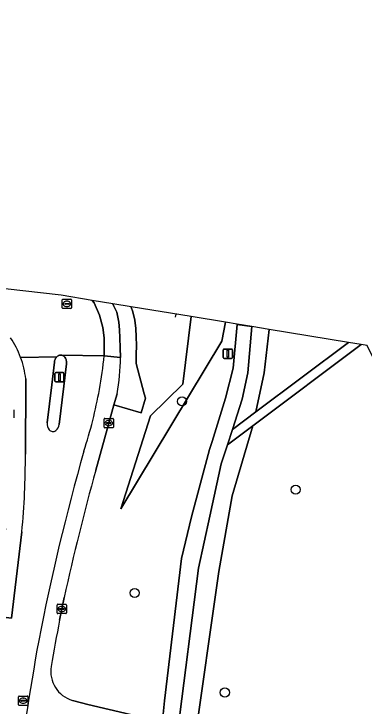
# Model space of a CAD drawing. Extents: x 162082 to 163401, y 388089 to 388636.
# Drawn here: x 163170.6 to 163208.1, y 388479.6 to 388553.8 of the extents above; entities that cross this region are included whole.
import ezdxf

# ---------------------------------------------------------------- set-up
doc = ezdxf.new("R2010")
doc.units = 0
for name, color, linetype in [('IMGEO_Boom', 7, 'Continuous'), ('IMGEO_Grasland_overig', 7, 'Continuous'), ('IMGEO_Groenvoorziening', 7, 'Continuous'), ('IMGEO_Hek', 7, 'Continuous'), ('IMGEO_Kolk', 7, 'Continuous'), ('IMGEO_Lichtmast', 7, 'Continuous'), ('IMGEO_Rijbaan_lokaal_gesloten', 7, 'Continuous'), ('IMGEO_Rioolput', 7, 'Continuous'), ('IMGEO_Verkeersbordpaal', 7, 'Continuous'), ('IMGEO_Verkeerseiland_open', 7, 'Continuous'), ('IMGEO_Voetpad_open', 7, 'Continuous')]:
    doc.layers.add(name, color=color, linetype=linetype)

msp = doc.modelspace()

# ---------------------------------------------------------------- linework, layer by layer
at = {"layer": 'IMGEO_Boom'}
for centre in [(163188.617, 388512.3), (163200.804, 388502.837), (163183.539, 388491.767), (163193.204, 388481.09)]:
    msp.add_circle(centre, 0.489, dxfattribs=at)
at = {"layer": 'IMGEO_Grasland_overig'}
msp.add_lwpolyline([(163207.838, 388518.397), (163206.456, 388518.624), (163196.542, 388511.186), (163194.025, 388509.298), (163193.483, 388507.626), (163196.219, 388509.679), (163207.838, 388518.397)], close=True, dxfattribs=at)
at = {"layer": 'IMGEO_Groenvoorziening'}
for points in [[(163193.275, 388520.783), (163193.275, 388520.783), (163192.873, 388518.748), (163182.059, 388500.784), (163185.252, 388510.736), (163188.709, 388514.134), (163189.583, 388521.388), (163189.583, 388521.388), (163183.156, 388522.441), (163183.175, 388522.397), (163183.34, 388521.908), (163183.553, 388521.012), (163183.674, 388520.101), (163183.708, 388519.215), (163183.72, 388518.3), (163183.715, 388517.312), (163183.704, 388516.359), (163184.57, 388513.125), (163184.694, 388512.663), (163184.249, 388511.08), (163181.313, 388511.928), (163180.757, 388509.977), (163179.372, 388504.917)], [(163176.872, 388480.246), (163177.828, 388479.97), (163178.508, 388479.81), (163185.378, 388478.196), (163186.584, 388478.783), (163186.751, 388480.182), (163188.573, 388495.449), (163189.646, 388499.915), (163191.569, 388507.13), (163191.839, 388507.996), (163193.289, 388512.647), (163194.083, 388515.853), (163194.519, 388520.542), (163194.522, 388520.579), (163193.275, 388520.783)], [(163175.985, 388491.259), (163175.724, 388490.045), (163175.49, 388488.836)]]:
    msp.add_lwpolyline(points, dxfattribs=at)
for points in [[(163193.275, 388520.783), (163189.583, 388521.388), (163189.583, 388521.388), (163188.709, 388514.134), (163185.252, 388510.736), (163182.059, 388500.784), (163192.873, 388518.748), (163193.275, 388520.783)], [(163196.101, 388520.32), (163196.101, 388520.32), (163195.683, 388515.357), (163195.082, 388512.556), (163194.025, 388509.298), (163196.542, 388511.186), (163197.435, 388515.357), (163197.971, 388520.014)], [(163197.971, 388520.014), (163197.435, 388515.357), (163196.542, 388511.186), (163206.456, 388518.624)], [(163208.451, 388518.297), (163207.838, 388518.397), (163207.838, 388518.397), (163196.219, 388509.679), (163193.99, 388502.178), (163192.571, 388494.067), (163189.866, 388475.276), (163196.483, 388472.489), (163197.795, 388472.01), (163207.942, 388469.546), (163219.252, 388467.976), (163220.337, 388468.36), (163221.55, 388481.304), (163217.118, 388484.466), (163216.258, 388486.846), (163218.241, 388488.962), (163220.842, 388490.342), (163218.562, 388496.422), (163215.481, 388504.209)], [(163189.866, 388475.276), (163192.571, 388494.067), (163193.99, 388502.178), (163196.219, 388509.679), (163193.483, 388507.626), (163192.824, 388505.595), (163191.599, 388500), (163190.375, 388494.414), (163188.119, 388476.753), (163188.041, 388476.045)]]:
    msp.add_lwpolyline(points, close=True, dxfattribs=at)
for centre, radius, start, end in [((163396.72, 388443.769), 225.786, 164.28667, 167.8581), ((163309.901, 388461.668), 137.129, 168.5729, 170.67478), ((163177.796, 388483.366), 3.255, 170.77831, 253.49793)]:
    msp.add_arc(centre, radius, start, end, dxfattribs=at)
at = {"layer": 'IMGEO_Hek'}
msp.add_lwpolyline([(163187.935, 388521.658), (163187.886, 388521.335)], dxfattribs=at)
at = {"layer": 'IMGEO_Kolk'}
for p, q in [((163170.583, 388511.38), (163170.583, 388510.528)), ((163180.256, 388509.551), (163180.256, 388510.403)), ((163180.331, 388510.477), (163181.183, 388510.477)), ((163181.257, 388510.403), (163181.257, 388509.551)), ((163180.515, 388509.971), (163180.515, 388509.983)), ((163180.953, 388509.934), (163180.555, 388509.934)), ((163180.558, 388510.02), (163180.956, 388510.02)), ((163180.767, 388509.697), (163180.742, 388509.697)), ((163180.744, 388510.257), (163180.769, 388510.257)), ((163180.999, 388509.983), (163180.999, 388509.971)), ((163181.183, 388509.477), (163180.331, 388509.477)), ((163175.223, 388489.619), (163175.223, 388490.471)), ((163175.298, 388490.545), (163176.15, 388490.545)), ((163176.224, 388490.471), (163176.224, 388489.619)), ((163175.482, 388490.039), (163175.482, 388490.051)), ((163175.92, 388490.002), (163175.522, 388490.002)), ((163175.525, 388490.088), (163175.923, 388490.088)), ((163175.734, 388489.765), (163175.709, 388489.765)), ((163175.711, 388490.325), (163175.736, 388490.325)), ((163175.966, 388490.051), (163175.966, 388490.039)), ((163176.15, 388489.545), (163175.298, 388489.545))]:
    msp.add_line(p, q, dxfattribs=at)
for points in [[(163170.583, 388511.38), (163170.583, 388510.528)], [(163180.256, 388509.551), (163180.256, 388510.403)], [(163180.331, 388510.477), (163181.183, 388510.477)], [(163181.257, 388510.403), (163181.257, 388509.551)], [(163181.183, 388509.477), (163180.331, 388509.477)], [(163175.223, 388489.619), (163175.223, 388490.471)], [(163175.298, 388490.545), (163176.15, 388490.545)], [(163176.224, 388490.471), (163176.224, 388489.619)], [(163176.15, 388489.545), (163175.298, 388489.545)]]:
    msp.add_lwpolyline(points, dxfattribs=at)
for centre, radius, start, end in [((163180.333, 388510.401), 0.0765, 91.55205, 178.44795), ((163180.333, 388510.401), 0.0765, 91.55205, 178.44795), ((163181.181, 388510.401), 0.0765, 1.55205, 88.44795), ((163181.181, 388510.401), 0.0765, 1.55205, 88.44795), ((163180.555, 388509.98), 0.0403, 85.87752, 175.75265), ((163180.552, 388509.97), 0.0366, 178.93798, 274.71019), ((163180.956, 388509.977), 0.043, 264.86636, 352.45326), ((163180.96, 388509.982), 0.0386, 1.73085, 96.63898), ((163180.333, 388509.553), 0.0765, 181.55205, 268.44795), ((163180.333, 388509.553), 0.0765, 181.55205, 268.44795), ((163181.181, 388509.553), 0.0765, 271.55205, 358.44795), ((163181.181, 388509.553), 0.0765, 271.55205, 358.44795), ((163175.3, 388490.469), 0.0765, 91.55205, 178.44795), ((163175.3, 388490.469), 0.0765, 91.55205, 178.44795), ((163176.148, 388490.469), 0.0765, 1.55205, 88.44795), ((163176.148, 388490.469), 0.0765, 1.55205, 88.44795), ((163175.3, 388489.621), 0.0765, 181.55205, 268.44795), ((163175.3, 388489.621), 0.0765, 181.55205, 268.44795), ((163175.522, 388490.048), 0.0403, 85.87752, 175.75265), ((163175.519, 388490.038), 0.0366, 178.93798, 274.71019), ((163175.923, 388490.045), 0.043, 264.86636, 352.45326), ((163175.927, 388490.05), 0.0386, 1.73085, 96.63898), ((163176.148, 388489.621), 0.0765, 271.55205, 358.44795), ((163176.148, 388489.621), 0.0765, 271.55205, 358.44795)]:
    msp.add_arc(centre, radius, start, end, dxfattribs=at)
for centre, major_axis, ratio, start_param, end_param in [((163180.743, 388509.977), (-0.387, 0.002), 0.722429, 4.712389, 7.853982), ((163180.768, 388509.977), (-0.39, 0.002), 0.717154, 1.570796, 4.712389), ((163175.71, 388490.045), (-0.387, 0.002), 0.722429, 4.712389, 7.853982), ((163175.735, 388490.045), (-0.39, 0.002), 0.717154, 1.570796, 4.712389)]:
    msp.add_ellipse(centre, major_axis=major_axis, ratio=ratio, start_param=start_param, end_param=end_param, dxfattribs=at)
at = {"layer": 'IMGEO_Lichtmast'}
for p, q in [((163174.97, 388514.486), (163174.97, 388515.286)), ((163174.97, 388515.286), (163174.97, 388514.486)), ((163175.07, 388515.386), (163175.86, 388515.386)), ((163175.86, 388515.386), (163175.07, 388515.386)), ((163175.96, 388515.286), (163175.96, 388514.486)), ((163175.96, 388514.486), (163175.96, 388515.286)), ((163175.86, 388514.386), (163175.07, 388514.386)), ((163175.07, 388514.386), (163175.86, 388514.386))]:
    msp.add_line(p, q, dxfattribs=at)
msp.add_lwpolyline([(163175.39, 388515.261), (163175.54, 388515.261), (163175.54, 388514.511), (163175.39, 388514.511), (163175.39, 388515.261)], dxfattribs=at)
for centre, start, end in [((163175.07, 388515.286), 90, 180), ((163175.07, 388515.286), 90, 180), ((163175.86, 388515.286), 0, 90), ((163175.86, 388515.286), 360, 90), ((163175.07, 388514.486), 180, 270), ((163175.07, 388514.486), 180, 270), ((163175.86, 388514.486), 270, 0), ((163175.86, 388514.486), 270, 0)]:
    msp.add_arc(centre, 0.1, start, end, dxfattribs=at)
at = {"layer": 'IMGEO_Rijbaan_lokaal_gesloten'}
for points in [[(163178.982, 388523.125), (163175.64, 388523.673), (162908.848, 388553.848), (162908.609, 388551.708), (162949.636, 388547.042), (162964.238, 388545.381), (162989.572, 388542.5), (163000.195, 388541.342), (163031.254, 388538.019), (163031.947, 388537.937), (163069.626, 388533.478), (163131.386, 388526.936), (163144.801, 388525.515), (163163.528, 388523.377)], [(163171.308, 388517.019), (163175.208, 388517.089), (163175.266, 388517.138), (163175.327, 388517.181), (163175.372, 388517.207), (163175.416, 388517.226), (163175.461, 388517.242), (163175.507, 388517.254), (163175.555, 388517.261), (163175.602, 388517.264), (163175.65, 388517.263), (163180.28, 388517.199), (163180.285, 388519.128), (163180.117, 388520.221), (163179.773, 388521.542), (163179.183, 388522.851), (163178.982, 388523.125)], [(163190.375, 388494.414), (163191.599, 388500), (163192.824, 388505.595), (163193.483, 388507.626), (163194.025, 388509.298), (163195.082, 388512.556), (163195.683, 388515.357), (163196.101, 388520.32), (163194.519, 388520.542), (163194.083, 388515.853), (163193.289, 388512.647), (163191.839, 388507.996), (163191.569, 388507.13), (163189.646, 388499.915), (163188.573, 388495.449), (163186.751, 388480.182), (163186.584, 388478.783), (163185.378, 388478.196), (163178.508, 388479.81), (163177.828, 388479.97), (163176.872, 388480.246)], [(163196.101, 388520.32), (163194.522, 388520.579), (163194.519, 388520.542), (163196.101, 388520.32), (163196.101, 388520.32)], [(163174.148, 388510.002), (163174.643, 388514.068), (163174.94, 388516.504), (163174.944, 388516.564), (163174.956, 388516.638), (163174.974, 388516.711), (163174.998, 388516.782), (163175.029, 388516.851), (163175.066, 388516.916), (163175.108, 388516.978), (163175.156, 388517.036), (163175.208, 388517.089), (163171.308, 388517.019)], [(163180.28, 388517.199), (163175.65, 388517.263), (163175.698, 388517.258), (163175.744, 388517.248), (163175.79, 388517.234), (163175.834, 388517.216), (163175.877, 388517.195), (163175.917, 388517.169), (163175.955, 388517.14), (163175.991, 388517.108), (163176.023, 388517.073), (163176.056, 388517.028), (163176.105, 388516.95), (163176.147, 388516.868), (163176.182, 388516.782), (163176.208, 388516.694), (163176.227, 388516.603), (163176.238, 388516.512), (163176.24, 388516.419), (163176.234, 388516.327), (163175.947, 388513.944), (163175.451, 388509.834)], [(163182.015, 388517.012), (163180.28, 388517.199)], [(163171.824, 388506.633), (163171.882, 388514.329), (163171.855, 388514.711)], [(163171.855, 388514.711), (163171.882, 388514.329), (163171.824, 388506.633)], [(163179.372, 388504.917), (163180.757, 388509.977), (163181.313, 388511.928), (163181.651, 388513.115)], [(163169.674, 388498.665), (163168.838, 388491.504), (163168.591, 388489.272), (163170.337, 388489.058), (163171.444, 388498.312)], [(163171.444, 388498.312), (163170.337, 388489.058), (163168.591, 388489.272)], [(163176.629, 388478.551), (163177.596, 388478.343), (163178.359, 388478.135), (163185.228, 388476.264), (163186.188, 388475.303), (163186.015, 388473.76), (163179.191, 388412.653), (163180.826, 388412.593), (163187.942, 388475.157), (163188.041, 388476.045), (163188.119, 388476.753), (163190.375, 388494.414)], [(163175.49, 388488.836), (163175.724, 388490.045), (163175.985, 388491.259)]]:
    msp.add_lwpolyline(points, dxfattribs=at)
msp.add_lwpolyline([(163181.189, 388522.764), (163178.982, 388523.125), (163179.183, 388522.851), (163179.773, 388521.542), (163180.117, 388520.221), (163180.285, 388519.128), (163180.28, 388517.199), (163182.015, 388517.012), (163181.999, 388518.057), (163181.935, 388519.099), (163181.909, 388519.955), (163181.823, 388520.795), (163181.614, 388521.866), (163181.285, 388522.594)], close=True, dxfattribs=at)
for centre, radius, start, end in [((163162.026, 388513.598), 9.892, 20.23116, 34.00096), ((163162.026, 388513.598), 9.892, 20.23116, 34.00096), ((163129.678, 388522.642), 50.894, 349.74593, 353.86082), ((163129.678, 388522.642), 50.894, 349.74593, 353.86082), ((163162.021, 388513.599), 9.897, 6.45068, 20.21571), ((163162.021, 388513.599), 9.897, 6.45068, 20.21571), ((163159.166, 388517.181), 22.849, 349.7505, 359.57702), ((163130.169, 388522.546), 50.394, 342.00272, 349.75343), ((163130.169, 388522.546), 50.394, 342.00272, 349.75343), ((163175.033, 388509.876), 0.894, 171.91211, 222.88481), ((163174.51, 388509.943), 0.947, 306.2372, 353.39144), ((163174.766, 388509.549), 0.479, 215.94278, 309.39975), ((163416.254, 388439.372), 247.566, 164.15279, 168.98826), ((163416.254, 388439.372), 247.566, 164.15279, 168.98826), ((163085.29, 388506.416), 86.534, 354.62658, 0.14394), ((163085.29, 388506.416), 86.534, 354.62658, 0.14394), ((163396.72, 388443.769), 225.786, 164.28667, 167.8581), ((163309.901, 388461.668), 137.129, 168.5729, 170.67478), ((163473.638, 388432.78), 305.186, 169.83121, 172.96607), ((163473.638, 388432.78), 305.186, 169.83121, 172.96607), ((163177.796, 388483.366), 3.255, 170.77831, 253.49793)]:
    msp.add_arc(centre, radius, start, end, dxfattribs=at)
at = {"layer": 'IMGEO_Rioolput'}
for p, q in [((163175.774, 388522.333), (163175.774, 388523.185)), ((163175.849, 388523.259), (163176.701, 388523.259)), ((163176.262, 388523.039), (163176.287, 388523.039)), ((163176.775, 388523.185), (163176.775, 388522.333)), ((163176.033, 388522.753), (163176.033, 388522.765)), ((163176.471, 388522.716), (163176.073, 388522.716)), ((163176.076, 388522.802), (163176.474, 388522.802)), ((163176.285, 388522.479), (163176.26, 388522.479)), ((163176.517, 388522.765), (163176.517, 388522.753)), ((163176.701, 388522.259), (163175.849, 388522.259)), ((163171.163, 388480.71), (163172.015, 388480.71)), ((163171.088, 388479.784), (163171.088, 388480.636)), ((163171.347, 388480.204), (163171.347, 388480.216)), ((163171.785, 388480.167), (163171.387, 388480.167)), ((163171.39, 388480.253), (163171.788, 388480.253)), ((163171.576, 388480.49), (163171.601, 388480.49)), ((163171.831, 388480.216), (163171.831, 388480.204)), ((163172.089, 388480.636), (163172.089, 388479.784)), ((163172.015, 388479.71), (163171.163, 388479.71)), ((163171.599, 388479.93), (163171.574, 388479.93))]:
    msp.add_line(p, q, dxfattribs=at)
for points in [[(163175.774, 388522.333), (163175.774, 388523.185)], [(163175.849, 388523.259), (163176.701, 388523.259)], [(163176.775, 388523.185), (163176.775, 388522.333)], [(163176.701, 388522.259), (163175.849, 388522.259)], [(163171.163, 388480.71), (163172.015, 388480.71)], [(163171.088, 388479.784), (163171.088, 388480.636)], [(163172.089, 388480.636), (163172.089, 388479.784)], [(163172.015, 388479.71), (163171.163, 388479.71)]]:
    msp.add_lwpolyline(points, dxfattribs=at)
for centre, radius, start, end in [((163175.851, 388523.183), 0.0765, 91.55205, 178.44795), ((163175.851, 388523.183), 0.0765, 91.55205, 178.44795), ((163176.699, 388523.183), 0.0765, 1.55205, 88.44795), ((163176.699, 388523.183), 0.0765, 1.55205, 88.44795), ((163175.851, 388522.335), 0.0765, 181.55205, 268.44795), ((163175.851, 388522.335), 0.0765, 181.55205, 268.44795), ((163176.073, 388522.762), 0.0403, 85.87752, 175.75265), ((163176.07, 388522.752), 0.0366, 178.93798, 274.71019), ((163176.474, 388522.759), 0.043, 264.86636, 352.45326), ((163176.478, 388522.764), 0.0386, 1.73085, 96.63898), ((163176.699, 388522.335), 0.0765, 271.55205, 358.44795), ((163176.699, 388522.335), 0.0765, 271.55205, 358.44795), ((163171.165, 388480.634), 0.0765, 91.55205, 178.44795), ((163171.165, 388480.634), 0.0765, 91.55205, 178.44795), ((163172.013, 388480.634), 0.0765, 1.55205, 88.44795), ((163172.013, 388480.634), 0.0765, 1.55205, 88.44795), ((163171.387, 388480.213), 0.0403, 85.87752, 175.75265), ((163171.384, 388480.203), 0.0366, 178.93798, 274.71019), ((163171.788, 388480.21), 0.043, 264.86636, 352.45326), ((163171.792, 388480.215), 0.0386, 1.73085, 96.63898), ((163171.165, 388479.786), 0.0765, 181.55205, 268.44795), ((163171.165, 388479.786), 0.0765, 181.55205, 268.44795), ((163172.013, 388479.786), 0.0765, 271.55205, 358.44795), ((163172.013, 388479.786), 0.0765, 271.55205, 358.44795)]:
    msp.add_arc(centre, radius, start, end, dxfattribs=at)
for centre, major_axis, ratio, start_param, end_param in [((163176.261, 388522.759), (-0.387, 0.002), 0.722429, 4.712389, 7.853982), ((163176.286, 388522.759), (-0.39, 0.002), 0.717154, 1.570796, 4.712389), ((163171.575, 388480.21), (-0.387, 0.002), 0.722429, 4.712389, 7.853982), ((163171.6, 388480.21), (-0.39, 0.002), 0.717154, 1.570796, 4.712389)]:
    msp.add_ellipse(centre, major_axis=major_axis, ratio=ratio, start_param=start_param, end_param=end_param, dxfattribs=at)
at = {"layer": 'IMGEO_Verkeersbordpaal'}
for p, q in [((163193.125, 388517.912), (163193.915, 388517.912)), ((163193.915, 388517.912), (163193.125, 388517.912)), ((163193.025, 388517.012), (163193.025, 388517.812)), ((163193.025, 388517.812), (163193.025, 388517.012)), ((163194.015, 388517.812), (163194.015, 388517.012)), ((163194.015, 388517.012), (163194.015, 388517.812)), ((163193.915, 388516.912), (163193.125, 388516.912)), ((163193.125, 388516.912), (163193.915, 388516.912))]:
    msp.add_line(p, q, dxfattribs=at)
msp.add_lwpolyline([(163193.445, 388517.787), (163193.595, 388517.787), (163193.595, 388517.037), (163193.445, 388517.037), (163193.445, 388517.787)], dxfattribs=at)
for centre, start, end in [((163193.125, 388517.812), 90, 180), ((163193.125, 388517.812), 90, 180), ((163193.915, 388517.812), 0, 90), ((163193.915, 388517.812), 360, 90), ((163193.125, 388517.012), 180, 270), ((163193.125, 388517.012), 180, 270), ((163193.915, 388517.012), 270, 0), ((163193.915, 388517.012), 270, 0)]:
    msp.add_arc(centre, 0.1, start, end, dxfattribs=at)
at = {"layer": 'IMGEO_Verkeerseiland_open'}
msp.add_lwpolyline([(163175.451, 388509.834), (163175.947, 388513.944), (163176.234, 388516.327), (163176.24, 388516.419), (163176.238, 388516.512), (163176.227, 388516.603), (163176.208, 388516.694), (163176.182, 388516.782), (163176.147, 388516.868), (163176.105, 388516.95), (163176.056, 388517.028), (163176.023, 388517.073), (163175.991, 388517.108), (163175.955, 388517.14), (163175.917, 388517.169), (163175.877, 388517.195), (163175.834, 388517.216), (163175.79, 388517.234), (163175.744, 388517.248), (163175.698, 388517.258), (163175.65, 388517.263), (163175.602, 388517.264), (163175.555, 388517.261), (163175.507, 388517.254), (163175.461, 388517.242), (163175.416, 388517.226), (163175.372, 388517.207), (163175.327, 388517.181), (163175.266, 388517.138), (163175.208, 388517.089), (163175.156, 388517.036), (163175.108, 388516.978), (163175.066, 388516.916), (163175.029, 388516.851), (163174.998, 388516.782), (163174.974, 388516.711), (163174.956, 388516.638), (163174.944, 388516.564), (163174.94, 388516.504), (163174.643, 388514.068), (163174.148, 388510.002)], dxfattribs=at)
for centre, radius, start, end in [((163175.033, 388509.876), 0.894, 171.91211, 222.88481), ((163174.51, 388509.943), 0.947, 306.2372, 353.39144), ((163174.766, 388509.549), 0.479, 215.94278, 309.39975)]:
    msp.add_arc(centre, radius, start, end, dxfattribs=at)
at = {"layer": 'IMGEO_Voetpad_open'}
for points in [[(163183.156, 388522.441), (163181.189, 388522.764), (163181.285, 388522.594), (163181.614, 388521.866), (163181.823, 388520.795), (163181.909, 388519.955), (163181.935, 388519.099), (163181.999, 388518.057), (163182.015, 388517.012)], [(163181.651, 388513.115), (163181.313, 388511.928), (163184.249, 388511.08), (163184.694, 388512.663), (163184.57, 388513.125), (163183.704, 388516.359), (163183.715, 388517.312), (163183.72, 388518.3), (163183.708, 388519.215), (163183.674, 388520.101), (163183.553, 388521.012), (163183.34, 388521.908), (163183.175, 388522.397), (163183.156, 388522.441)]]:
    msp.add_lwpolyline(points, dxfattribs=at)
msp.add_arc((163159.166, 388517.181), 22.849, 349.7505, 359.57702, dxfattribs=at)

doc.saveas('drawing.dxf')
